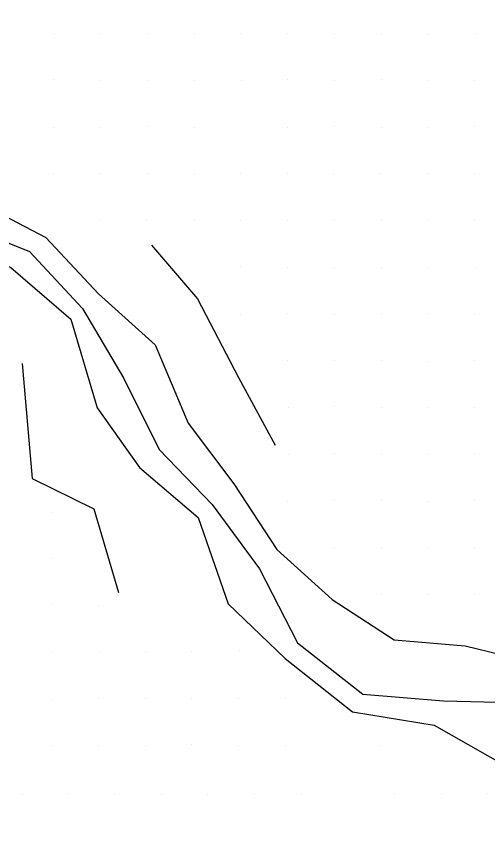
# Model space of a CAD drawing. Extents: x 1602514 to 1609837, y 863887 to 871157.
# Drawn here: x 1603865.4 to 1604016.8, y 868425.1 to 868686.5 of the extents above; entities that cross this region are included whole.
import ezdxf

# ---------------------------------------------------------------- set-up
doc = ezdxf.new("R2010")
doc.units = 0
for name, color, linetype in [('Survey-Flow line', 7, 'Continuous'), ('Survey-Ridge Lines', 7, 'Continuous'), ('Survey-Spot dirt', 7, 'Continuous')]:
    doc.layers.add(name, color=color, linetype=linetype)

msp = doc.modelspace()

# ---------------------------------------------------------------- linework, layer by layer
at = {"layer": 'Survey-Flow line'}
msp.add_lwpolyline([(1603776.98, 868700.36), (1603789.74, 868677.36), (1603811.69, 868663.33), (1603827.15, 868641.12), (1603843.58, 868621.54), (1603869.67, 868611), (1603886.67, 868592.73), (1603900, 868570.2), (1603911.29, 868547.43), (1603928.27, 868529.81), (1603943.48, 868509.14), (1603955.72, 868485.41), (1603976.65, 868468.9), (1604002.57, 868466.75), (1604028.48, 868466.18), (1604052.23, 868458.25), (1604076.63, 868450.93), (1604103.21, 868446.5), (1604141.32, 868428.13)], dxfattribs=at)
msp.add_lwpolyline([(1603776.98, 868700.36), (1603789.74, 868677.36), (1603811.69, 868663.33), (1603827.15, 868641.12), (1603843.58, 868621.54), (1603869.67, 868611), (1603886.67, 868592.73), (1603900, 868570.2), (1603911.29, 868547.43), (1603928.27, 868529.81), (1603943.48, 868509.14), (1603955.72, 868485.41), (1603976.65, 868468.9), (1604002.57, 868466.75), (1604028.48, 868466.18), (1604052.23, 868458.25), (1604076.63, 868450.93), (1604103.21, 868446.5), (1604141.32, 868428.13)], dxfattribs=at)
at = {"layer": 'Survey-Ridge Lines'}
for points in [[(1603766.86, 868689.87), (1603773.26, 868661.13), (1603799.71, 868653.14), (1603819.96, 868633.41), (1603839.47, 868617.35), (1603863.72, 868605.91), (1603882.97, 868589.34), (1603891.41, 868560.87), (1603905.02, 868541.73), (1603923.85, 868525.65), (1603933.45, 868497.95), (1603951.74, 868480.42), (1603973.4, 868463.27), (1603999.54, 868459.02), (1604022.18, 868446.14), (1604047.4, 868444.49), (1604073.42, 868443.85), (1604100.05, 868441.66), (1604133.83, 868422.83), (1604147.68, 868400.5), (1604149.64, 868373.88), (1604157.24, 868349.4)], [(1603766.86, 868689.87), (1603773.26, 868661.13), (1603799.71, 868653.14), (1603819.96, 868633.41), (1603839.47, 868617.35), (1603863.72, 868605.91), (1603882.97, 868589.34), (1603891.41, 868560.87), (1603905.02, 868541.73), (1603923.85, 868525.65), (1603933.45, 868497.95), (1603951.74, 868480.42), (1603973.4, 868463.27), (1603999.54, 868459.02), (1604022.18, 868446.14), (1604047.4, 868444.49), (1604073.42, 868443.85), (1604100.05, 868441.66), (1604133.83, 868422.83), (1604147.68, 868400.5), (1604149.64, 868373.88), (1604157.24, 868349.4)], [(1603800.55, 868688), (1603815.4, 868666.48), (1603834.78, 868649.32), (1603850.27, 868628.33), (1603874.94, 868615.51), (1603891.82, 868597.46), (1603910.04, 868581.09), (1603920.62, 868555.89), (1603935.28, 868536.4), (1603949.06, 868515.36), (1603966.83, 868499.32), (1603986.73, 868486.39), (1604009.48, 868484.39), (1604032.47, 868478.84), (1604056.24, 868469.65), (1604080.11, 868458.64), (1604107.33, 868452.81), (1604130.34, 868449.12), (1604130.28, 868473.78), (1604128, 868497.31), (1604110.36, 868520.96)], [(1603800.55, 868688), (1603815.4, 868666.48), (1603834.78, 868649.32), (1603850.27, 868628.33), (1603874.94, 868615.51), (1603891.82, 868597.46), (1603910.04, 868581.09), (1603920.62, 868555.89), (1603935.28, 868536.4), (1603949.06, 868515.36), (1603966.83, 868499.32), (1603986.73, 868486.39), (1604009.48, 868484.39), (1604032.47, 868478.84), (1604056.24, 868469.65), (1604080.11, 868458.64), (1604107.33, 868452.81), (1604130.34, 868449.12), (1604130.28, 868473.78), (1604128, 868497.31), (1604110.36, 868520.96)], [(1603908.85, 868613.09), (1603923.57, 868595.78), (1603936.79, 868570.55), (1603948.5, 868548.83)], [(1603908.85, 868613.09), (1603923.57, 868595.78), (1603936.79, 868570.55), (1603948.5, 868548.83)], [(1603867.36, 868575.02), (1603870.5, 868538.19), (1603890.36, 868528.44), (1603898.26, 868501.58)], [(1603867.36, 868575.02), (1603870.5, 868538.19), (1603890.36, 868528.44), (1603898.26, 868501.58)]]:
    msp.add_lwpolyline(points, dxfattribs=at)
at = {"layer": 'Survey-Spot dirt'}
for p, q in [((1603877.63, 868681.05), (1603877.63, 868681.05)), ((1603877.63, 868681.05), (1603877.63, 868681.05)), ((1603892.49, 868681.04), (1603892.49, 868681.04)), ((1603892.49, 868681.04), (1603892.49, 868681.04)), ((1603907.51, 868680.93), (1603907.51, 868680.93)), ((1603907.51, 868680.93), (1603907.51, 868680.93)), ((1603922.59, 868681.07), (1603922.59, 868681.07)), ((1603922.59, 868681.07), (1603922.59, 868681.07)), ((1603937.48, 868680.83), (1603937.48, 868680.83)), ((1603937.48, 868680.83), (1603937.48, 868680.83)), ((1603952.59, 868680.97), (1603952.59, 868680.97)), ((1603952.59, 868680.97), (1603952.59, 868680.97)), ((1603967.58, 868680.95), (1603967.58, 868680.95)), ((1603967.58, 868680.95), (1603967.58, 868680.95)), ((1603982.68, 868680.73), (1603982.68, 868680.73)), ((1603982.68, 868680.73), (1603982.68, 868680.73)), ((1603997.55, 868680.76), (1603997.55, 868680.76)), ((1603997.55, 868680.76), (1603997.55, 868680.76)), ((1604012.76, 868680.89), (1604012.76, 868680.89)), ((1604012.76, 868680.89), (1604012.76, 868680.89)), ((1603877.49, 868666.07), (1603877.49, 868666.07)), ((1603877.49, 868666.07), (1603877.49, 868666.07)), ((1603892.43, 868665.92), (1603892.43, 868665.92)), ((1603892.43, 868665.92), (1603892.43, 868665.92)), ((1603907.58, 868665.92), (1603907.58, 868665.92)), ((1603907.58, 868665.92), (1603907.58, 868665.92)), ((1603922.59, 868665.98), (1603922.59, 868665.98)), ((1603922.59, 868665.98), (1603922.59, 868665.98)), ((1603937.61, 868666), (1603937.61, 868666)), ((1603937.61, 868666), (1603937.61, 868666)), ((1603952.59, 868666.06), (1603952.59, 868666.06)), ((1603952.59, 868666.06), (1603952.59, 868666.06)), ((1603967.55, 868666.01), (1603967.55, 868666.01)), ((1603967.55, 868666.01), (1603967.55, 868666.01)), ((1603982.54, 868666.09), (1603982.54, 868666.09)), ((1603982.54, 868666.09), (1603982.54, 868666.09)), ((1603997.6, 868665.94), (1603997.6, 868665.94)), ((1603997.6, 868665.94), (1603997.6, 868665.94)), ((1604012.37, 868666.01), (1604012.37, 868666.01)), ((1604012.37, 868666.01), (1604012.37, 868666.01)), ((1603877.55, 868650.73), (1603877.55, 868650.73)), ((1603877.55, 868650.73), (1603877.55, 868650.73)), ((1603892.4, 868650.77), (1603892.4, 868650.77)), ((1603892.4, 868650.77), (1603892.4, 868650.77)), ((1603907.58, 868651), (1603907.58, 868651)), ((1603907.58, 868651), (1603907.58, 868651)), ((1603922.57, 868650.84), (1603922.57, 868650.84)), ((1603922.57, 868650.84), (1603922.57, 868650.84)), ((1603952.53, 868650.94), (1603952.53, 868650.94)), ((1603952.53, 868650.94), (1603952.53, 868650.94)), ((1603967.59, 868651.03), (1603967.59, 868651.03)), ((1603967.59, 868651.03), (1603967.59, 868651.03)), ((1603982.69, 868650.91), (1603982.69, 868650.91)), ((1603982.69, 868650.91), (1603982.69, 868650.91)), ((1603997.63, 868650.93), (1603997.63, 868650.93)), ((1603997.63, 868650.93), (1603997.63, 868650.93)), ((1604012.53, 868651.01), (1604012.53, 868651.01)), ((1604012.53, 868651.01), (1604012.53, 868651.01)), ((1603892.27, 868636.15), (1603892.27, 868636.15)), ((1603892.27, 868636.15), (1603892.27, 868636.15)), ((1603982.5, 868636.05), (1603982.5, 868636.05)), ((1603982.5, 868636.05), (1603982.5, 868636.05)), ((1603877.49, 868635.92), (1603877.49, 868635.92)), ((1603877.49, 868635.92), (1603877.49, 868635.92)), ((1603907.64, 868635.93), (1603907.64, 868635.93)), ((1603907.64, 868635.93), (1603907.64, 868635.93)), ((1603922.54, 868635.88), (1603922.54, 868635.88)), ((1603922.54, 868635.88), (1603922.54, 868635.88)), ((1603937.52, 868635.98), (1603937.52, 868635.98)), ((1603937.52, 868635.98), (1603937.52, 868635.98)), ((1603952.39, 868635.96), (1603952.39, 868635.96)), ((1603952.39, 868635.96), (1603952.39, 868635.96)), ((1603967.35, 868635.88), (1603967.35, 868635.88)), ((1603967.35, 868635.88), (1603967.35, 868635.88)), ((1603997.6, 868636.02), (1603997.6, 868636.02)), ((1603997.6, 868636.02), (1603997.6, 868636.02)), ((1604012.66, 868635.9), (1604012.66, 868635.9)), ((1604012.66, 868635.9), (1604012.66, 868635.9)), ((1603892.31, 868621.07), (1603892.31, 868621.07)), ((1603892.31, 868621.07), (1603892.31, 868621.07)), ((1603907.37, 868620.9), (1603907.37, 868620.9)), ((1603907.37, 868620.9), (1603907.37, 868620.9)), ((1603922.64, 868620.86), (1603922.64, 868620.86)), ((1603922.64, 868620.86), (1603922.64, 868620.86)), ((1603937.45, 868620.98), (1603937.45, 868620.98)), ((1603937.45, 868620.98), (1603937.45, 868620.98)), ((1603952.59, 868620.98), (1603952.59, 868620.98)), ((1603952.59, 868620.98), (1603952.59, 868620.98)), ((1603967.54, 868621), (1603967.54, 868621)), ((1603967.54, 868621), (1603967.54, 868621)), ((1603982.71, 868620.83), (1603982.71, 868620.83)), ((1603982.71, 868620.83), (1603982.71, 868620.83)), ((1603997.61, 868621.06), (1603997.61, 868621.06)), ((1603997.61, 868621.06), (1603997.61, 868621.06)), ((1604012.61, 868621.04), (1604012.61, 868621.04)), ((1604012.61, 868621.04), (1604012.61, 868621.04)), ((1603937.46, 868606.07), (1603937.46, 868606.07)), ((1603937.46, 868606.07), (1603937.46, 868606.07)), ((1603952.53, 868605.9), (1603952.53, 868605.9)), ((1603952.53, 868605.9), (1603952.53, 868605.9)), ((1603967.53, 868605.97), (1603967.53, 868605.97)), ((1603967.53, 868605.97), (1603967.53, 868605.97)), ((1603982.72, 868605.9), (1603982.72, 868605.9)), ((1603982.72, 868605.9), (1603982.72, 868605.9)), ((1603997.6, 868605.92), (1603997.6, 868605.92)), ((1603997.6, 868605.92), (1603997.6, 868605.92)), ((1604012.76, 868606.03), (1604012.76, 868606.03)), ((1604012.76, 868606.03), (1604012.76, 868606.03)), ((1603937.56, 868590.87), (1603937.56, 868590.87)), ((1603937.56, 868590.87), (1603937.56, 868590.87)), ((1603952.54, 868591.07), (1603952.54, 868591.07)), ((1603952.54, 868591.07), (1603952.54, 868591.07)), ((1603967.68, 868590.9), (1603967.68, 868590.9)), ((1603967.68, 868590.9), (1603967.68, 868590.9)), ((1603982.55, 868590.96), (1603982.55, 868590.96)), ((1603982.55, 868590.96), (1603982.55, 868590.96)), ((1603997.55, 868591), (1603997.55, 868591)), ((1603997.55, 868591), (1603997.55, 868591)), ((1604012.38, 868590.94), (1604012.38, 868590.94)), ((1604012.38, 868590.94), (1604012.38, 868590.94)), ((1603952.34, 868576.16), (1603952.34, 868576.16)), ((1603952.34, 868576.16), (1603952.34, 868576.16)), ((1603967.61, 868575.96), (1603967.61, 868575.96)), ((1603967.61, 868575.96), (1603967.61, 868575.96)), ((1603982.52, 868576.06), (1603982.52, 868576.06)), ((1603982.52, 868576.06), (1603982.52, 868576.06)), ((1604012.52, 868576.09), (1604012.52, 868576.09)), ((1604012.52, 868576.09), (1604012.52, 868576.09)), ((1603997.57, 868575.77), (1603997.57, 868575.77)), ((1603997.57, 868575.77), (1603997.57, 868575.77)), ((1603952.72, 868560.86), (1603952.72, 868560.86)), ((1603952.72, 868560.86), (1603952.72, 868560.86)), ((1603967.48, 868561.18), (1603967.48, 868561.18)), ((1603967.48, 868561.18), (1603967.48, 868561.18)), ((1603982.63, 868560.86), (1603982.63, 868560.86)), ((1603982.63, 868560.86), (1603982.63, 868560.86)), ((1603997.52, 868561), (1603997.52, 868561)), ((1603997.52, 868561), (1603997.52, 868561)), ((1604012.64, 868560.97), (1604012.64, 868560.97)), ((1604012.64, 868560.97), (1604012.64, 868560.97)), ((1603952.72, 868545.92), (1603952.72, 868545.92)), ((1603952.72, 868545.92), (1603952.72, 868545.92)), ((1603967.53, 868546.09), (1603967.53, 868546.09)), ((1603967.53, 868546.09), (1603967.53, 868546.09)), ((1603982.55, 868546.01), (1603982.55, 868546.01)), ((1603982.55, 868546.01), (1603982.55, 868546.01)), ((1603997.64, 868545.94), (1603997.64, 868545.94)), ((1603997.64, 868545.94), (1603997.64, 868545.94)), ((1604012.59, 868546.11), (1604012.59, 868546.11)), ((1604012.59, 868546.11), (1604012.59, 868546.11)), ((1603952.54, 868530.86), (1603952.54, 868530.86)), ((1603952.54, 868530.86), (1603952.54, 868530.86)), ((1603967.63, 868530.97), (1603967.63, 868530.97)), ((1603967.63, 868530.97), (1603967.63, 868530.97)), ((1603982.76, 868530.94), (1603982.76, 868530.94)), ((1603982.76, 868530.94), (1603982.76, 868530.94)), ((1603997.37, 868530.77), (1603997.37, 868530.77)), ((1603997.37, 868530.77), (1603997.37, 868530.77)), ((1604012.5, 868530.96), (1604012.5, 868530.96)), ((1604012.5, 868530.96), (1604012.5, 868530.96)), ((1603876.91, 868527.34), (1603876.91, 868527.34)), ((1603876.91, 868527.34), (1603876.91, 868527.34)), ((1603982.61, 868515.83), (1603982.61, 868515.83)), ((1603982.61, 868515.83), (1603982.61, 868515.83)), ((1603997.64, 868516.08), (1603997.64, 868516.08)), ((1603997.64, 868516.08), (1603997.64, 868516.08)), ((1604012.41, 868515.97), (1604012.41, 868515.97)), ((1604012.41, 868515.97), (1604012.41, 868515.97)), ((1603967.51, 868515.66), (1603967.51, 868515.66)), ((1603967.51, 868515.66), (1603967.51, 868515.66)), ((1603876.96, 868512.53), (1603876.96, 868512.53)), ((1603876.96, 868512.53), (1603876.96, 868512.53)), ((1603982.52, 868500.82), (1603982.52, 868500.82)), ((1603982.52, 868500.82), (1603982.52, 868500.82)), ((1603997.53, 868500.94), (1603997.53, 868500.94)), ((1603997.53, 868500.94), (1603997.53, 868500.94)), ((1604012.52, 868500.84), (1604012.52, 868500.84)), ((1604012.52, 868500.84), (1604012.52, 868500.84)), ((1603876.7, 868497.57), (1603876.7, 868497.57)), ((1603876.7, 868497.57), (1603876.7, 868497.57)), ((1603891.85, 868497.49), (1603891.85, 868497.49)), ((1603891.85, 868497.49), (1603891.85, 868497.49)), ((1603876.75, 868482.54), (1603876.75, 868482.54)), ((1603876.75, 868482.54), (1603876.75, 868482.54)), ((1603892.01, 868482.66), (1603892.01, 868482.66)), ((1603892.01, 868482.66), (1603892.01, 868482.66)), ((1603906.91, 868482.49), (1603906.91, 868482.49)), ((1603906.91, 868482.49), (1603906.91, 868482.49)), ((1603921.79, 868482.72), (1603921.79, 868482.72)), ((1603921.79, 868482.72), (1603921.79, 868482.72)), ((1603937.07, 868482.81), (1603937.07, 868482.81)), ((1603937.07, 868482.81), (1603937.07, 868482.81)), ((1603876.81, 868467.36), (1603876.81, 868467.36)), ((1603876.81, 868467.36), (1603876.81, 868467.36)), ((1603891.97, 868467.44), (1603891.97, 868467.44)), ((1603891.97, 868467.44), (1603891.97, 868467.44)), ((1603906.86, 868467.4), (1603906.86, 868467.4)), ((1603906.86, 868467.4), (1603906.86, 868467.4)), ((1603921.84, 868467.6), (1603921.84, 868467.6)), ((1603921.84, 868467.6), (1603921.84, 868467.6)), ((1603936.72, 868467.45), (1603936.72, 868467.45)), ((1603936.72, 868467.45), (1603936.72, 868467.45)), ((1603951.87, 868467.5), (1603951.87, 868467.5)), ((1603951.87, 868467.5), (1603951.87, 868467.5)), ((1603876.97, 868452.36), (1603876.97, 868452.36)), ((1603876.97, 868452.36), (1603876.97, 868452.36)), ((1603891.87, 868452.45), (1603891.87, 868452.45)), ((1603891.87, 868452.45), (1603891.87, 868452.45)), ((1603906.81, 868452.54), (1603906.81, 868452.54)), ((1603906.81, 868452.54), (1603906.81, 868452.54)), ((1603921.76, 868452.63), (1603921.76, 868452.63)), ((1603921.76, 868452.63), (1603921.76, 868452.63)), ((1603936.85, 868452.44), (1603936.85, 868452.44)), ((1603936.85, 868452.44), (1603936.85, 868452.44)), ((1603951.94, 868452.41), (1603951.94, 868452.41)), ((1603951.94, 868452.41), (1603951.94, 868452.41)), ((1603982.02, 868452.55), (1603982.02, 868452.55)), ((1603982.02, 868452.55), (1603982.02, 868452.55)), ((1603867.29, 868436.69), (1603867.29, 868436.69)), ((1603867.29, 868436.69), (1603867.29, 868436.69)), ((1603881.9, 868436.9), (1603881.9, 868436.9)), ((1603881.9, 868436.9), (1603881.9, 868436.9)), ((1603896.87, 868436.88), (1603896.87, 868436.88)), ((1603896.87, 868436.88), (1603896.87, 868436.88)), ((1603911.92, 868436.78), (1603911.92, 868436.78)), ((1603911.92, 868436.78), (1603911.92, 868436.78)), ((1603926.81, 868436.84), (1603926.81, 868436.84)), ((1603926.81, 868436.84), (1603926.81, 868436.84)), ((1603941.95, 868437.03), (1603941.95, 868437.03)), ((1603941.95, 868437.03), (1603941.95, 868437.03)), ((1603957.03, 868436.85), (1603957.03, 868436.85)), ((1603957.03, 868436.85), (1603957.03, 868436.85)), ((1603986.96, 868436.91), (1603986.96, 868436.91)), ((1603986.96, 868436.91), (1603986.96, 868436.91)), ((1604001.99, 868437.01), (1604001.99, 868437.01)), ((1604001.99, 868437.01), (1604001.99, 868437.01)), ((1604016.7, 868437), (1604016.7, 868437)), ((1604016.7, 868437), (1604016.7, 868437))]:
    msp.add_line(p, q, dxfattribs=at)

doc.saveas('drawing.dxf')
